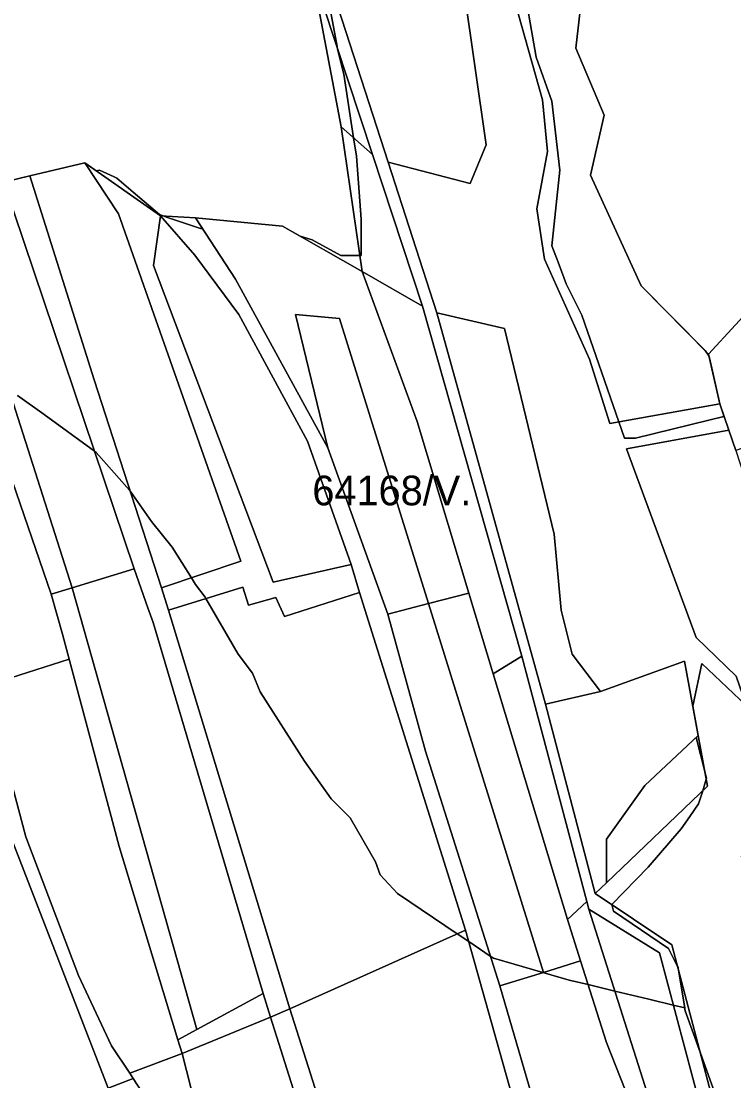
# Model space of a CAD drawing. Extents: x -502026 to -497664, y -1143484 to -1138019.
# Drawn here: x -498865.2 to -498673.2, y -1140018.9 to -1139733.2 of the extents above; entities that cross this region are included whole.
import ezdxf

# ---------------------------------------------------------------- set-up
doc = ezdxf.new("R2010")
doc.units = 0
for name, color, linetype in [('25', 7, 'Continuous'), ('31', 7, 'Continuous'), ('37', 7, 'Continuous'), ('43', 7, 'Continuous'), ('55', 7, 'Continuous'), ('62', 7, 'Continuous'), ('7', 7, 'Continuous')]:
    doc.layers.add(name, color=color, linetype=linetype)

msp = doc.modelspace()

# ---------------------------------------------------------------- linework, layer by layer
at = {"layer": '25'}
for points in [[(-498827.35, -1139885.96), (-498825.54, -1139892.01), (-498792.83, -1139999.48), (-498798.05, -1140001.72), (-498800.02, -1139995.31), (-498829.66, -1139895.33), (-498831.06, -1139891.34), (-498834.77, -1139880.84), (-498869.91, -1139776.6), (-498862.83, -1139774.94), (-498845.55, -1139829.88)], [(-498757.03, -1139810.03), (-498730.28, -1139904.44), (-498737.98, -1139909.16), (-498744.54, -1139887.41), (-498758.49, -1139841.16), (-498773.3, -1139800.73)], [(-498709.12, -1139913.9), (-498723.93, -1139917.36), (-498753.21, -1139811.87), (-498734.98, -1139816.05), (-498721.57, -1139871.47), (-498719.72, -1139891.96), (-498716.73, -1139903.91)], [(-498712.79, -1139970.57), (-498717.98, -1139975.42), (-498737.98, -1139909.16), (-498730.28, -1139904.44)], [(-498712.25, -1139972.61), (-498689.86, -1140043.06), (-498686.21, -1140072.24), (-498688.51, -1140077.4), (-498693.76, -1140043.4), (-498707.51, -1140008.59), (-498714.46, -1139986.58), (-498717.98, -1139975.42), (-498712.79, -1139970.57)]]:
    msp.add_lwpolyline(points, close=True, dxfattribs=at)
at = {"layer": '31'}
msp.add_lwpolyline([(-498965.81, -1139849.48), (-498944.83, -1139868.19), (-498920.98, -1139894.62), (-498910.26, -1139913.25), (-498905.55, -1139929.83), (-498898.19, -1139955.75), (-498869.84, -1139945.93), (-498868.36, -1139952.17), (-498841.81, -1140020.91), (-498866.48, -1140030.53), (-498873.85, -1140032.72), (-498872.28, -1140025.1), (-498889.83, -1139991.11), (-498922.96, -1139936.98), (-498940.49, -1139914.55), (-498950.97, -1139890.86), (-498980.13, -1139844.5), (-498978.06, -1139842.37)], close=True, dxfattribs=at)
at = {"layer": '37'}
msp.add_lwpolyline([(-498652.61, -1139732.47), (-498640.67, -1139763.31), (-498643.74, -1139764.58), (-498653.64, -1139775.77), (-498658.12, -1139799.25), (-498679.98, -1139822.94), (-498698.18, -1139804.57), (-498711.76, -1139774.69), (-498708.08, -1139758.55), (-498715.75, -1139740.5), (-498713.67, -1139722.44)], dxfattribs=at)
for points in [[(-498869.91, -1139776.6), (-498834.77, -1139880.84), (-498851.48, -1139885.96), (-498895.94, -1139746.79), (-498880.62, -1139742.54)], [(-498851.48, -1139885.96), (-498857.1, -1139887.68), (-498867.57, -1139857.35), (-498870.68, -1139848.32), (-498886.2, -1139794.4), (-498893.97, -1139769.94), (-498901.08, -1139748.21), (-498895.94, -1139746.79)], [(-498644.2, -1139870.82), (-498657.2, -1139843.53), (-498672.63, -1139848.98), (-498674.5, -1139843.51), (-498676.94, -1139836.36), (-498679.98, -1139822.94), (-498658.12, -1139799.25), (-498653.64, -1139775.77), (-498643.74, -1139764.58), (-498640.67, -1139763.31), (-498635.08, -1139772.01), (-498629.09, -1139778.72), (-498627.81, -1139785.59), (-498639.63, -1139809.67), (-498645.94, -1139827.81), (-498647.69, -1139844.66)], [(-498827.35, -1139885.96), (-498845.55, -1139829.88), (-498862.83, -1139774.94), (-498848.01, -1139771.44), (-498839.01, -1139785.12), (-498806.06, -1139878.81)], [(-498827.65, -1139785.68), (-498829.57, -1139799.07), (-498797.33, -1139884.46), (-498776.31, -1139879.68), (-498774.01, -1139887.23), (-498794.28, -1139893.74), (-498796.56, -1139888.62), (-498803.92, -1139890.62), (-498805.51, -1139885.84), (-498825.54, -1139892.01), (-498827.35, -1139885.96), (-498806.06, -1139878.81), (-498839.01, -1139785.12), (-498848.01, -1139771.44)], [(-498776.31, -1139879.68), (-498797.33, -1139884.46), (-498829.57, -1139799.07), (-498827.65, -1139785.68), (-498818.45, -1139796.26), (-498806.54, -1139812.26), (-498788.02, -1139846.42)], [(-498773.3, -1139800.73), (-498758.49, -1139841.16), (-498744.54, -1139887.41), (-498755.43, -1139890.22), (-498779.39, -1139813.34), (-498791.27, -1139812.29), (-498782.6, -1139848.21), (-498807.42, -1139802.74), (-498818.23, -1139786.24), (-498794.83, -1139788.43)], [(-498755.43, -1139890.22), (-498766.41, -1139893.06), (-498782.6, -1139848.21), (-498791.27, -1139812.29), (-498779.39, -1139813.34)], [(-498672.63, -1139848.98), (-498663.63, -1139876.66), (-498638.19, -1139954.89), (-498627.01, -1140009.3), (-498619.17, -1140041.68), (-498617.24, -1140047.37), (-498639.25, -1140055.25), (-498642.18, -1140056.3), (-498644.57, -1140057.16), (-498671.08, -1139958.4), (-498663.04, -1139937.41), (-498672.5, -1139909.81), (-498683.31, -1139899.39), (-498702.08, -1139848.49), (-498674.5, -1139843.51)], [(-498857.1, -1139887.68), (-498854.05, -1139898.49), (-498852.27, -1139905.2), (-498874.83, -1139912.41), (-498879.12, -1139896.32), (-498882.83, -1139885.97), (-498879.19, -1139884.66), (-498880.2, -1139881.87), (-498883.88, -1139883.05), (-498886.9, -1139874.62), (-498891.55, -1139864.77), (-498867.57, -1139857.35)], [(-498800.02, -1139995.31), (-498817.86, -1140005.04), (-498851.48, -1139885.96), (-498834.77, -1139880.84), (-498831.06, -1139891.34), (-498829.66, -1139895.33)], [(-498817.86, -1140005.04), (-498823.01, -1140007.85), (-498838.82, -1139955.75), (-498852.27, -1139905.2), (-498854.05, -1139898.49), (-498857.1, -1139887.68), (-498851.48, -1139885.96)], [(-498774.01, -1139887.23), (-498745.48, -1139978.29), (-498792.83, -1139999.48), (-498825.54, -1139892.01), (-498805.51, -1139885.84), (-498803.92, -1139890.62), (-498796.56, -1139888.62), (-498794.28, -1139893.74)], [(-498737.98, -1139909.16), (-498717.98, -1139975.42), (-498714.46, -1139986.58), (-498724.44, -1139989.66), (-498755.43, -1139890.22), (-498744.54, -1139887.41)], [(-498724.44, -1139989.66), (-498736.26, -1139993.31), (-498756.27, -1139930.06), (-498766.41, -1139893.06), (-498755.43, -1139890.22)], [(-498823.01, -1140007.85), (-498821.84, -1140011.5), (-498835.97, -1140016.87), (-498840.83, -1140009.43), (-498849.74, -1139990.5), (-498863.98, -1139953.08), (-498874.83, -1139912.41), (-498852.27, -1139905.2), (-498838.82, -1139955.75)], [(-498682.76, -1139925.78), (-498697.16, -1139939.26), (-498707.49, -1139953.73), (-498707.49, -1139965.51), (-498710.5, -1139968.39), (-498723.93, -1139917.36), (-498709.12, -1139913.9), (-498686.45, -1139905.71)], [(-498798.05, -1140001.72), (-498821.84, -1140011.5), (-498823.01, -1140007.85), (-498817.86, -1140005.04), (-498800.02, -1139995.31)]]:
    msp.add_lwpolyline(points, close=True, dxfattribs=at)
at = {"layer": '43'}
for points in [[(-498796.4, -1139550.68), (-498789.21, -1139566.98), (-498792.09, -1139593.98), (-498778.83, -1139620.35), (-498738.11, -1139676.43), (-498738.75, -1139700.36), (-498731.4, -1139712.19), (-498731.32, -1139731.14), (-498724.69, -1139754.37), (-498723.42, -1139768.3), (-498726.25, -1139783.77), (-498724.21, -1139797.38), (-498712.04, -1139824.34), (-498706.54, -1139841.7), (-498676.94, -1139836.36), (-498674.5, -1139843.51), (-498702.08, -1139848.49), (-498683.31, -1139899.39), (-498672.5, -1139909.81), (-498663.04, -1139937.41), (-498671.08, -1139958.4), (-498644.57, -1140057.16)], [(-498713.67, -1139722.44), (-498715.75, -1139740.5), (-498708.08, -1139758.55), (-498711.76, -1139774.69), (-498698.18, -1139804.57), (-498679.98, -1139822.94), (-498676.94, -1139836.36), (-498706.54, -1139841.7), (-498712.04, -1139824.34), (-498724.21, -1139797.38), (-498726.25, -1139783.77), (-498723.42, -1139768.3), (-498724.69, -1139754.37), (-498731.32, -1139731.14)], [(-498673.72, -1140043.63), (-498689.86, -1139982.26), (-498710.5, -1139968.39), (-498707.49, -1139965.51), (-498680.25, -1139939.44), (-498682.76, -1139925.78), (-498686.45, -1139905.71), (-498709.12, -1139913.9), (-498716.73, -1139903.91), (-498719.72, -1139891.96), (-498721.57, -1139871.47), (-498734.98, -1139816.05), (-498753.21, -1139811.87), (-498766.35, -1139771.24), (-498744.18, -1139776.93), (-498739.86, -1139766.54), (-498745.93, -1139724.52)]]:
    msp.add_lwpolyline(points, dxfattribs=at)
for points in [[(-498766.35, -1139771.24), (-498814.05, -1139623.81), (-498819.34, -1139602.08), (-498837.48, -1139554.68), (-498818.16, -1139568.98), (-498796.56, -1139626.9), (-498782.52, -1139643.58), (-498760.79, -1139685.69), (-498754.08, -1139715.41), (-498745.93, -1139724.52), (-498739.86, -1139766.54), (-498744.18, -1139776.93)], [(-498787.04, -1139718.98), (-498778.97, -1139761.69), (-498773.3, -1139800.73), (-498794.83, -1139788.43), (-498818.23, -1139786.24), (-498827.65, -1139785.68), (-498848.01, -1139771.44), (-498862.83, -1139774.94), (-498869.91, -1139776.6), (-498880.62, -1139742.54), (-498891.03, -1139708.74), (-498899.47, -1139665.52), (-498828.74, -1139657.68), (-498808.28, -1139651.41)], [(-498770.51, -1139769.15), (-498778.97, -1139761.69), (-498787.04, -1139718.98)], [(-498770.51, -1139769.15), (-498757.03, -1139810.03), (-498773.3, -1139800.73), (-498778.97, -1139761.69)]]:
    msp.add_lwpolyline(points, close=True, dxfattribs=at)
at = {"layer": '55'}
for points in [[(-498677.51, -1140043.55), (-498693.22, -1139984.36), (-498712.25, -1139972.61), (-498712.79, -1139970.57), (-498730.28, -1139904.44), (-498757.03, -1139810.03), (-498770.51, -1139769.15), (-498787.04, -1139718.98), (-498808.28, -1139651.41), (-498817.39, -1139622.43), (-498823.37, -1139599.43), (-498840.04, -1139555.4), (-498837.48, -1139554.68), (-498819.34, -1139602.08), (-498814.05, -1139623.81), (-498766.35, -1139771.24), (-498753.21, -1139811.87), (-498723.93, -1139917.36), (-498710.5, -1139968.39), (-498689.86, -1139982.26), (-498673.72, -1140043.63)], [(-498730, -1140033.28), (-498745.48, -1139978.29), (-498774.01, -1139887.23), (-498776.31, -1139879.68), (-498788.02, -1139846.42), (-498806.54, -1139812.26), (-498818.45, -1139796.26), (-498827.65, -1139785.68), (-498818.23, -1139786.24), (-498807.42, -1139802.74), (-498782.6, -1139848.21), (-498766.41, -1139893.06), (-498756.27, -1139930.06), (-498736.26, -1139993.31), (-498725.17, -1140031.2)], [(-498874.83, -1139912.41), (-498863.98, -1139953.08), (-498849.74, -1139990.5), (-498840.83, -1140009.43), (-498835.97, -1140016.87), (-498835.04, -1140018.3), (-498841.81, -1140020.91), (-498868.36, -1139952.17)], [(-498841.81, -1140020.91), (-498835.04, -1140018.3), (-498827.53, -1140029.8)]]:
    msp.add_lwpolyline(points, dxfattribs=at)
for points in [[(-498707.49, -1139965.51), (-498707.49, -1139953.73), (-498697.16, -1139939.26), (-498682.76, -1139925.78), (-498680.25, -1139939.44)], [(-498730, -1140033.28), (-498756.33, -1140044.28), (-498755.47, -1140046.68), (-498775.51, -1140054.04), (-498792.83, -1139999.48), (-498745.48, -1139978.29)], [(-498775.51, -1140054.04), (-498780.89, -1140056.01), (-498798.05, -1140001.72), (-498792.83, -1139999.48)], [(-498780.89, -1140056.01), (-498794.68, -1140061.09), (-498810.94, -1140047.51), (-498818.32, -1140025.29), (-498821.84, -1140011.5), (-498798.05, -1140001.72)], [(-498810.94, -1140047.51), (-498827.53, -1140029.8), (-498835.04, -1140018.3), (-498835.97, -1140016.87), (-498821.84, -1140011.5), (-498818.32, -1140025.29)]]:
    msp.add_lwpolyline(points, close=True, dxfattribs=at)
at = {"layer": '62'}
for points in [[(-498868.43, -1139776.25), (-498862.83, -1139774.94), (-498848.01, -1139771.44), (-498845.01, -1139773.54), (-498844.54, -1139773.45), (-498844.12, -1139773.37), (-498840.18, -1139775.16), (-498839.44, -1139775.5), (-498835.03, -1139779.29), (-498827.97, -1139785.37), (-498826.95, -1139785.72), (-498826.06, -1139786.02), (-498816.91, -1139789.12), (-498816.6, -1139789.11), (-498816.36, -1139789.1), (-498818.23, -1139786.24), (-498794.83, -1139788.43), (-498790.07, -1139791.15), (-498786.75, -1139792.12), (-498779.09, -1139796.37), (-498773.93, -1139796.37), (-498773.59, -1139796.37), (-498773.59, -1139786.62), (-498774.84, -1139769.62), (-498775.61, -1139764.65), (-498778.25, -1139747.5), (-498779.97, -1139740.75), (-498780.1, -1139740.04), (-498783.78, -1139720.25)], [(-498783.78, -1139720.25), (-498780.1, -1139740.04), (-498779.97, -1139740.75), (-498778.25, -1139747.5), (-498775.61, -1139764.65), (-498774.84, -1139769.62), (-498773.59, -1139786.62), (-498773.59, -1139796.37), (-498773.93, -1139796.37), (-498779.09, -1139796.37), (-498786.75, -1139792.12), (-498790.07, -1139791.15), (-498794.83, -1139788.43), (-498818.23, -1139786.24), (-498816.36, -1139789.1), (-498816.6, -1139789.11), (-498816.91, -1139789.12), (-498826.06, -1139786.02), (-498826.95, -1139785.72), (-498827.97, -1139785.37), (-498835.03, -1139779.29), (-498839.44, -1139775.5), (-498840.18, -1139775.16), (-498844.12, -1139773.37), (-498844.54, -1139773.45), (-498845.01, -1139773.54), (-498848.01, -1139771.44), (-498862.83, -1139774.94), (-498868.43, -1139776.25)], [(-498730.25, -1139720.75), (-498726.44, -1139742.87), (-498722.19, -1139754.75), (-498720.06, -1139773.37), (-498722.19, -1139793.75), (-498720.54, -1139798.14), (-498718.34, -1139804), (-498714.09, -1139812.5), (-498704.13, -1139841.27), (-498702.62, -1139845.62), (-498699.66, -1139845.62), (-498679.94, -1139840.75), (-498675.87, -1139839.75), (-498675.93, -1139839.31), (-498676.94, -1139836.36), (-498679.74, -1139824), (-498680.12, -1139823.12), (-498680.93, -1139821.98), (-498698.18, -1139804.57), (-498711.76, -1139774.69), (-498708.08, -1139758.55), (-498715.75, -1139740.5), (-498713.67, -1139722.44)], [(-498713.67, -1139722.44), (-498715.75, -1139740.5), (-498708.08, -1139758.55), (-498711.76, -1139774.69), (-498698.18, -1139804.57), (-498680.93, -1139821.98), (-498680.12, -1139823.12), (-498679.74, -1139824), (-498676.94, -1139836.36), (-498675.93, -1139839.31), (-498675.87, -1139839.75), (-498679.94, -1139840.75), (-498699.66, -1139845.62), (-498702.62, -1139845.62), (-498704.13, -1139841.27), (-498714.09, -1139812.5), (-498718.34, -1139804), (-498720.54, -1139798.14), (-498722.19, -1139793.75), (-498720.06, -1139773.37), (-498722.19, -1139754.75), (-498726.44, -1139742.87), (-498730.25, -1139720.75)], [(-498866.19, -1139834.12), (-498858.97, -1139839.25), (-498845.45, -1139849.14), (-498844.97, -1139849.5), (-498836.03, -1139859.62), (-498835.78, -1139859.98), (-498830.09, -1139868.12), (-498824.56, -1139875), (-498819.35, -1139883.27), (-498818.19, -1139885.12), (-498815.66, -1139888.5), (-498815.43, -1139888.89), (-498806.72, -1139903.87), (-498802.91, -1139909), (-498800.78, -1139914), (-498788.87, -1139932.75), (-498781.66, -1139942.87), (-498776.56, -1139948), (-498769.75, -1139959.87), (-498768.5, -1139963.37), (-498763.81, -1139968.37), (-498747.68, -1139979.27), (-498744.62, -1139981.34), (-498738.8, -1139985.27), (-498737.91, -1139985.87), (-498724.59, -1139989.71), (-498717.5, -1139991.75), (-498712.45, -1139992.96), (-498710.66, -1139993.39), (-498705.23, -1139994.68), (-498696.03, -1139996.89), (-498689.48, -1139998.46), (-498686.37, -1139999.2), (-498686.33, -1139999.6), (-498686.29, -1140000), (-498682.18, -1140011.46), (-498675, -1140031.5)], [(-498669.8, -1139917.68), (-498681.81, -1139906.37), (-498684.2, -1139917.92), (-498682.76, -1139925.78), (-498683.3, -1139926.29), (-498680.9, -1139935.89), (-498680.53, -1139937.37), (-498680.59, -1139937.57), (-498681.56, -1139940.69), (-498682.66, -1139944.25), (-498685, -1139947.62), (-498687.34, -1139951), (-498696.25, -1139961.25), (-498706.03, -1139971.39), (-498705.59, -1139973.12), (-498690.75, -1139983.25), (-498688.32, -1139988.1), (-498688.19, -1139988.37), (-498688.15, -1139988.59), (-498688.07, -1139989.05), (-498686.37, -1139999.2), (-498689.48, -1139998.46), (-498696.03, -1139996.89), (-498705.23, -1139994.68), (-498710.66, -1139993.39), (-498712.45, -1139992.96), (-498717.5, -1139991.75), (-498724.59, -1139989.71), (-498737.91, -1139985.87), (-498738.8, -1139985.27), (-498744.62, -1139981.34), (-498747.68, -1139979.27), (-498763.81, -1139968.37), (-498768.5, -1139963.37), (-498769.75, -1139959.87), (-498776.56, -1139948), (-498781.66, -1139942.87), (-498788.87, -1139932.75), (-498800.78, -1139914), (-498802.91, -1139909), (-498806.72, -1139903.87), (-498815.43, -1139888.89), (-498815.66, -1139888.5), (-498818.19, -1139885.12), (-498819.35, -1139883.27), (-498824.56, -1139875), (-498830.09, -1139868.12), (-498835.78, -1139859.98), (-498836.03, -1139859.62), (-498844.97, -1139849.5), (-498845.45, -1139849.14), (-498858.97, -1139839.25), (-498866.19, -1139834.12)], [(-498675, -1140031.5), (-498682.18, -1140011.46), (-498686.29, -1140000), (-498686.33, -1139999.6), (-498686.37, -1139999.2), (-498688.07, -1139989.05), (-498688.15, -1139988.59), (-498688.19, -1139988.37), (-498688.32, -1139988.1), (-498690.75, -1139983.25), (-498705.59, -1139973.12), (-498706.03, -1139971.39), (-498696.25, -1139961.25), (-498687.34, -1139951), (-498685, -1139947.62), (-498682.66, -1139944.25), (-498681.56, -1139940.69), (-498680.59, -1139937.57), (-498680.53, -1139937.37), (-498680.9, -1139935.89), (-498683.3, -1139926.29), (-498682.76, -1139925.78), (-498684.2, -1139917.92), (-498681.81, -1139906.37), (-498669.8, -1139917.68)]]:
    msp.add_lwpolyline(points, dxfattribs=at)
at = {"layer": '7'}
for points in [[(-498686.21, -1140072.24), (-498689.86, -1140043.06), (-498712.25, -1139972.61), (-498693.22, -1139984.36), (-498677.51, -1140043.55)], [(-498688.51, -1140077.4), (-498689.13, -1140078.8), (-498696.84, -1140087.24), (-498696.5, -1140093.65), (-498693.11, -1140101), (-498695.68, -1140102.2), (-498704.65, -1140087.78), (-498725.17, -1140031.2), (-498736.26, -1139993.31), (-498724.44, -1139989.66), (-498714.46, -1139986.58), (-498707.51, -1140008.59), (-498693.76, -1140043.4)]]:
    msp.add_lwpolyline(points, close=True, dxfattribs=at)

# ---------------------------------------------------------------- texts
at = {"layer": '62'}
msp.add_text('64168/V.', height=8, dxfattribs=at).set_placement((-498786.75, -1139863.73))

doc.saveas('drawing.dxf')
